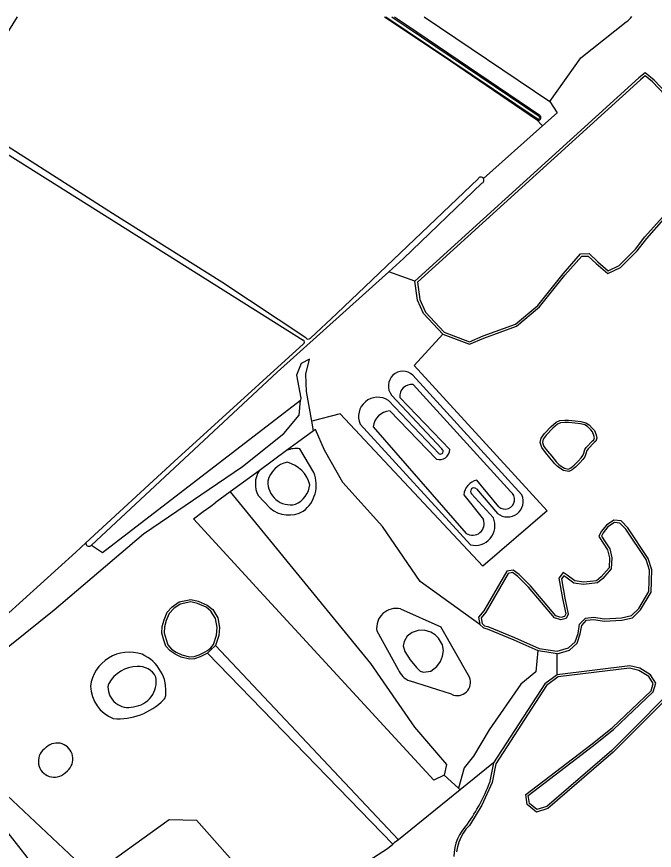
# Model space of a CAD drawing. Extents: x 136000 to 141000, y 400494 to 402006.
# Drawn here: x 140142.7 to 140414.5, y 401644.7 to 402000 of the extents above; entities that cross this region are included whole.
import ezdxf

# ---------------------------------------------------------------- set-up
doc = ezdxf.new("R2010")
doc.units = 0
for name, color, linetype in [('gg-afsc-hekwerk', 7, 'Continuous'), ('gg-knt-bronhoudergrens', 7, 'Continuous'), ('gg-knt-onverhard', 7, 'Continuous'), ('gg-kntw-bovenkant insteek waterloop', 7, 'Continuous'), ('gg-kntw-waterlijn', 7, 'Continuous'), ('gt-grn-groengrens', 7, 'Continuous')]:
    doc.layers.add(name, color=color, linetype=linetype)

msp = doc.modelspace()

# ---------------------------------------------------------------- linework, layer by layer
at = {"layer": 'gg-afsc-hekwerk'}
msp.add_line((140373.11, 401719.6), (140373.09, 401728.55), dxfattribs=at)
at = {"layer": 'gg-knt-bronhoudergrens'}
for p, q in [((140316.37, 402000), (140369.95, 401963.88)), ((140364.21, 401956.14), (140366.86, 401953.52)), ((140341.68, 401930.98), (140366.86, 401953.52)), ((140331.74, 401670.53), (140305.37, 401649.28)), ((140331.01, 401671.2), (140331.74, 401670.53))]:
    msp.add_line(p, q, dxfattribs=at)
for points in [[(140369.95, 401963.88), (140383.17, 401982.43), (140402.45, 401997.73)], [(140096.63, 401708.06), (140120.01, 401716.42), (140120.76, 401716.9), (140158.69, 401747.21), (140196.75, 401779.55), (140238.89, 401808.26), (140256.59, 401822.42), (140263.16, 401830.25), (140263.69, 401836.52)], [(140340.17, 401740.93), (140314.74, 401759.28), (140298.66, 401782.72), (140281.66, 401801.56), (140273.86, 401815.34), (140270.03, 401824.1), (140269.21, 401823.5)], [(139999.99, 401775.71), (139999.67, 401772.66), (139999.14, 401767.64), (140000.99, 401763.14), (140035.12, 401736.41), (140039.62, 401726.89), (140045.97, 401708.9), (140051.79, 401706.52), (140059.99, 401706.78), (140086.98, 401714.72), (140113.17, 401724.51), (140130.11, 401737.74), (140167.92, 401771.84), (140172.14, 401775.83)], [(140364.83, 401729.92), (140363.97, 401720.76), (140357.56, 401715.62), (140344.06, 401696.04), (140337.45, 401684.93), (140333.48, 401679.9), (140331.01, 401671.2)], [(140102.19, 401702.28), (140174.74, 401634.11), (140207.74, 401657.89), (140219.37, 401657.56), (140255.75, 401616.57), (140300.77, 401645.57), (140303.06, 401647.41)], [(140171.3, 401594.8), (140175.73, 401597.38), (140147.13, 401641.8), (140136.52, 401655.47), (140130.59, 401661.58), (140117.46, 401672.73), (140113.77, 401675.07)]]:
    msp.add_lwpolyline(points, dxfattribs=at)
msp.add_arc((140393.18, 402010.48), 15.76, 306.042, 318.3387, dxfattribs=at)
at = {"layer": 'gg-knt-onverhard'}
for p, q in [((140269.21, 401823.5), (140268.45, 401827.7)), ((140246, 401806.5), (140233.72, 401797.51)), ((140324.92, 401676.76), (140331.01, 401671.2))]:
    msp.add_line(p, q, dxfattribs=at)
for points in [[(140268.45, 401827.7), (140266.18, 401840.3), (140265.97, 401847.71), (140267.56, 401854.06), (140263.92, 401852.25), (140262.03, 401847.18), (140263.77, 401837.42), (140263.69, 401836.52)], [(140269.21, 401823.5), (140262.46, 401818.56), (140257.74, 401815.1)]]:
    msp.add_lwpolyline(points, dxfattribs=at)
at = {"layer": 'gg-kntw-bovenkant insteek waterloop'}
for p, q in [((140117.42, 401958.72), (140143.11, 402000)), ((140119.92, 401953.26), (140264.83, 401862.14)), ((140311.55, 401847.26), (140358.02, 401796.2)), ((140269.39, 401805.71), (140263.37, 401815.85)), ((140257.74, 401815.1), (140246, 401806.5)), ((140233.72, 401797.51), (140227.36, 401792.85)), ((140245.66, 401795.98), (140250.67, 401790.59)), ((140225.46, 401791.45), (140227.36, 401792.85)), ((140174.21, 401774.52), (140174.56, 401774.85)), ((140306.26, 401747.62), (140323.55, 401740.03)), ((140296.2, 401738.29), (140305.33, 401721.76)), ((140335.66, 401718.56), (140323.55, 401740.03)), ((140227.44, 401732.01), (140305.37, 401649.28)), ((140223.99, 401728.75), (140303.06, 401647.41)), ((140328.08, 401711.24), (140310.15, 401716.94)), ((140154.42, 401687.9), (140155.42, 401688.78)), ((140345.94, 401681.98), (140344.28, 401673.51)), ((140163.33, 401677.73), (140164.33, 401678.6))]:
    msp.add_line(p, q, dxfattribs=at)
for points in [[(140299.45, 402000), (140324.53, 401983.35), (140364.21, 401956.14)], [(140303.68, 402000), (140308.9, 401996.47), (140365.65, 401958)], [(140451.64, 401933.8), (140414.41, 401972.99), (140410.57, 401976.01), (140407.91, 401973.89), (140312.45, 401887.27)], [(140265.89, 401863.11), (140230.2, 401886.85), (140183.53, 401916.07), (140121.56, 401955.55)], [(140339.34, 401930.89), (140279.09, 401873.58), (140267.88, 401862.99)], [(140301.36, 401891.29), (140307.62, 401896.92), (140341, 401929.03)], [(140324.37, 401864.69), (140335.65, 401860.38), (140341.86, 401863.02), (140355.79, 401868.1), (140365.57, 401876.29), (140376.33, 401889.8), (140383.52, 401897.92), (140386.28, 401898), (140389.71, 401894.76), (140394.72, 401890.59), (140400.03, 401893.13), (140407.23, 401900.2), (140411.23, 401905.5), (140418.53, 401913.75)], [(140174.56, 401774.85), (140253.79, 401848.52), (140301.36, 401891.29)], [(140324.37, 401864.69), (140316.13, 401873.52), (140313.52, 401879.15), (140312.45, 401887.27)], [(140264.9, 401860.55), (140209.89, 401810.42), (140172.14, 401775.83)], [(140372.03, 401809.47), (140369.95, 401812.02), (140368.16, 401814.3), (140366.56, 401816.42), (140365.82, 401818.51), (140366.23, 401820.39), (140367.6, 401822.33), (140370.55, 401825.3), (140372.62, 401827.19), (140374.21, 401827.94), (140376.3, 401828.11), (140377.96, 401828.1), (140380.72, 401827.76), (140383.17, 401827.5), (140385.28, 401826.95), (140386.64, 401826.1), (140388.1, 401824.57), (140388.98, 401823.59), (140389.73, 401821.79), (140389.95, 401820.42), (140389.51, 401819.12), (140388.83, 401818.52), (140386.22, 401815.81), (140385.73, 401815.15), (140385.35, 401813.67), (140384.88, 401812.44), (140384.06, 401811.36), (140382.68, 401809.85), (140380.91, 401808.07), (140379.47, 401806.96), (140378, 401806.17), (140375.73, 401806.62), (140374.16, 401807.65), (140373.11, 401808.4), (140372.03, 401809.47)], [(140233.72, 401797.51), (140293.53, 401724.35), (140312.23, 401697.18), (140325.96, 401681.39), (140324.92, 401676.76)], [(140218.02, 401785.96), (140222.23, 401789.09), (140225.46, 401791.45)], [(140324.92, 401676.76), (140320.43, 401674.64), (140248.06, 401753.36), (140218.02, 401785.96)], [(140373.09, 401728.55), (140378.37, 401730.1), (140381.64, 401732.96), (140382.93, 401736.94), (140383.56, 401740.6), (140385.6, 401742.76), (140388.7, 401743.07), (140393.08, 401742.42), (140400.61, 401742.77), (140405.2, 401743.88), (140408.62, 401747.21), (140413.14, 401754.76), (140413.41, 401764.22), (140411.9, 401769.12), (140403.15, 401782.23), (140400.3, 401785.2), (140397.24, 401785.45), (140394.06, 401783.29), (140391.75, 401780.56), (140390.88, 401778.51), (140392.65, 401775.64), (140394.58, 401772.87), (140395.39, 401769.35), (140395.16, 401765.06), (140391.82, 401761.28), (140389.84, 401759.65), (140384.36, 401759.01), (140380.58, 401759.61), (140377.34, 401761.96), (140375.62, 401763.12), (140373.79, 401760.7), (140375.39, 401752.05), (140376.69, 401745.55), (140376.16, 401744.33), (140374.63, 401743.95), (140372.56, 401744.71), (140361.64, 401757.51), (140356.91, 401762.23), (140354.26, 401764.14), (140351.59, 401763.68), (140341.81, 401746.83), (140339.57, 401744.16), (140340.17, 401740.93)], [(140223.99, 401728.75), (140223.42, 401728.45), (140220.85, 401727.14), (140218.49, 401726.34), (140216.32, 401726.18), (140212.78, 401727.09), (140210.19, 401728.34), (140208.05, 401729.69), (140206.31, 401731.74), (140205.41, 401734.29), (140204.56, 401737.32), (140204.68, 401740.19), (140205.51, 401743.03), (140206.9, 401746.18), (140208.99, 401748.5), (140212.02, 401750.59), (140216.91, 401751.66), (140220.11, 401750.95), (140223.94, 401749.17), (140226.27, 401747.35), (140228.44, 401743.86), (140229.09, 401739.77), (140228.85, 401736.26), (140227.44, 401732.01)], [(140340.17, 401740.93), (140341.66, 401739.53), (140343.27, 401739.14), (140354.54, 401734.46), (140364.83, 401729.92)], [(140373.09, 401728.55), (140365.09, 401729.81), (140364.83, 401729.92)], [(140428.8, 401719.85), (140396.3, 401687.3), (140368.62, 401663.46), (140364.43, 401662.14), (140361.25, 401664.75), (140360.76, 401668.08), (140387.99, 401688.93), (140397.09, 401696.2), (140414, 401712.24), (140415.13, 401715.99), (140412.9, 401719.58), (140408.31, 401722.32), (140404.03, 401723.43), (140373.11, 401719.6)], [(140373.11, 401719.6), (140367.78, 401715.64), (140345.94, 401681.98)], [(140305.37, 401649.28), (140303.65, 401647.88), (140303.06, 401647.41)]]:
    msp.add_lwpolyline(points, dxfattribs=at)
for centre, radius, start, end in [((140364.96, 401957.04), 1.18, 230.1738, 54.5287), ((140340.54, 401930.28), 1.34, 31.2723, 152.9844), ((140340.54, 401930.28), 1.34, 290.0587, 31.2699), ((140264.45, 401861.32), 0.9, 300.3044, 64.7341), ((140266.94, 401864.05), 1.41, 221.8311, 311.6115), ((140307.33, 401842.68), 6.23, 47.34, 219.0989), ((140296.61, 401829.61), 8.21, 56.6357, 203.8153), ((140261.74, 401806.58), 9.41, 80.0104, 115.1722), ((140323.26, 401814.78), 1.19, 244.6992, 57.4591), ((140254.94, 401800.94), 10.52, 148.1064, 208.1264), ((140256.27, 401800.46), 14.12, 307.3389, 21.7938), ((140337.62, 401797.7), 1.52, 48.7046, 223.7468), ((140351.94, 401793.46), 6.67, 230.3765, 24.2241), ((140258.75, 401800.27), 12.6, 230.1445, 298.895), ((140338.13, 401783.11), 8.42, 255.9587, 22.9954), ((140173.49, 401775.66), 1.35, 172.9046, 302.1063), ((140304.43, 401739.51), 8.32, 77.286, 188.4145), ((140190.67, 401712.5), 16.69, 70.9185, 172.5721), ((140189.27, 401712.64), 17.07, 353.5185, 66.3172), ((140313.69, 401725.31), 9.09, 202.9602, 247.0754), ((140330.53, 401716.29), 5.61, 244.1563, 23.8519), ((140189.77, 401715.36), 15.66, 182.5627, 247.7396), ((140185.9, 401728.12), 27.33, 265.6629, 315.4678), ((140203.24, 401711.06), 3.01, 315.5101, 353.4826), ((140158.7, 401682.66), 6.77, 129.2676, 313.1736), ((140159.9, 401683.71), 6.76, 310.9332, 131.5079), ((140263.56, 401705.62), 86.88, 325.1432, 338.3028), ((140349.29, 401641.76), 20.27, 135.4819, 179.0933)]:
    msp.add_arc(centre, radius, start, end, dxfattribs=at)
at = {"layer": 'gg-kntw-waterlijn'}
for p, q in [((140300.03, 402000), (140364.49, 401956.55)), ((140302.66, 402000), (140365.37, 401957.59)), ((140311.65, 401843.23), (140353.24, 401797.6)), ((140323.9, 401815.78), (140302.5, 401838.75)), ((140305.96, 401837.78), (140327.29, 401815.5)), ((140301.13, 401836.46), (140322.76, 401813.7)), ((140301.68, 401831.97), (140321.62, 401811.38)), ((140289.11, 401826.29), (140336.09, 401774.94)), ((140294.63, 401825.2), (140334.33, 401779.81)), ((140348.14, 401791.16), (140338.81, 401802.51)), ((140338.63, 401798.85), (140347.68, 401788.32)), ((140333.23, 401796.19), (140341.65, 401785.76)), ((140336.52, 401796.65), (140345.88, 401786.4))]:
    msp.add_line(p, q, dxfattribs=at)
for points in [[(140450.95, 401933.07), (140413.74, 401972.24), (140410.57, 401974.74), (140408.55, 401973.13), (140313.51, 401886.88), (140314.49, 401879.43), (140316.97, 401874.09)], [(140316.97, 401874.09), (140324.95, 401865.54), (140335.64, 401861.46), (140341.5, 401863.95), (140355.28, 401868.98), (140364.85, 401876.99), (140375.56, 401890.44), (140383.06, 401898.91), (140386.67, 401899.01), (140390.38, 401895.51), (140394.87, 401891.76), (140399.45, 401893.96), (140406.47, 401900.86), (140410.45, 401906.13), (140417.95, 401914.6)], [(140377.84, 401807.22), (140378.92, 401807.8), (140380.24, 401808.82), (140381.96, 401810.54), (140383.29, 401812), (140383.99, 401812.93), (140384.4, 401813.97), (140384.81, 401815.59), (140385.45, 401816.45), (140388.14, 401819.25), (140388.65, 401819.7), (140388.93, 401820.51), (140388.76, 401821.51), (140388.12, 401823.05), (140387.37, 401823.89), (140386, 401825.32), (140384.88, 401826.02), (140382.99, 401826.52), (140380.61, 401826.77), (140377.9, 401827.1), (140376.34, 401827.11), (140374.47, 401826.96), (140373.18, 401826.35), (140371.24, 401824.58), (140368.37, 401821.69), (140367.16, 401819.98), (140366.86, 401818.58), (140367.45, 401816.9), (140368.95, 401814.91), (140370.73, 401812.65), (140372.77, 401810.14), (140373.76, 401809.17), (140374.74, 401808.46), (140376.12, 401807.56), (140377.84, 401807.22)], [(140399.84, 401784.23), (140397.51, 401784.43), (140394.73, 401782.54), (140392.61, 401780.03), (140392.01, 401778.6), (140393.49, 401776.19), (140395.51, 401773.28), (140396.39, 401769.44), (140396.14, 401764.66), (140392.52, 401760.56), (140390.25, 401758.69), (140384.34, 401758.01), (140380.19, 401758.66), (140376.77, 401761.14), (140375.85, 401761.76), (140374.85, 401760.45), (140376.38, 401752.24), (140377.73, 401745.44), (140376.88, 401743.48), (140374.58, 401742.9), (140371.97, 401743.86), (140360.9, 401756.83), (140356.26, 401761.47), (140354.02, 401763.08), (140352.22, 401762.77), (140342.63, 401746.25), (140340.64, 401743.87), (140341.09, 401741.44), (140342.15, 401740.43), (140343.58, 401740.09), (140354.93, 401735.38), (140365.38, 401730.78), (140373.02, 401729.57), (140377.88, 401731), (140380.77, 401733.53), (140381.96, 401737.18), (140382.62, 401741.06), (140385.13, 401743.71), (140388.73, 401744.07), (140393.13, 401743.43), (140400.47, 401743.76), (140404.7, 401744.78), (140407.83, 401747.84), (140412.14, 401755.05), (140412.4, 401764.09), (140410.98, 401768.69), (140402.37, 401781.6), (140399.84, 401784.23)], [(140226.55, 401732.48), (140227.87, 401736.45), (140228.09, 401739.73), (140227.49, 401743.51), (140225.52, 401746.67), (140223.42, 401748.31), (140219.79, 401750), (140216.91, 401750.63), (140212.42, 401749.66), (140209.66, 401747.74), (140207.75, 401745.63), (140206.45, 401742.69), (140205.67, 401740.03), (140205.57, 401737.43), (140206.36, 401734.59), (140207.19, 401732.25), (140208.72, 401730.46), (140210.68, 401729.22), (140213.12, 401728.03), (140216.41, 401727.19), (140218.29, 401727.33), (140220.46, 401728.06), (140222.97, 401729.34), (140224.02, 401729.91), (140224.8, 401730.53), (140225.47, 401731.07), (140226.55, 401732.48)], [(140323.34, 401725.2), (140324.22, 401727.51), (140324.6, 401729.84), (140324.26, 401732.25), (140322.48, 401735.15), (140321.1, 401736.54), (140319.28, 401737.65), (140316.44, 401738.51), (140313.89, 401738.39), (140311.32, 401737.61), (140309.18, 401735.98), (140307.81, 401733.71), (140307.42, 401731.91), (140308.2, 401729.42), (140310.4, 401725.95), (140313.13, 401722.68), (140314.74, 401721.16), (140316.05, 401720.61), (140319.17, 401721.15), (140321.75, 401723.05), (140323.34, 401725.2)], [(140223.99, 401728.75), (140225.31, 401730), (140227.44, 401732.01)], [(140429.31, 401718.95), (140396.98, 401686.57), (140369.12, 401662.56), (140364.21, 401661.03), (140360.32, 401664.22), (140359.69, 401668.51), (140387.38, 401689.72), (140396.44, 401696.96), (140413.12, 401712.78), (140414.04, 401715.85), (140412.18, 401718.84), (140407.92, 401721.39), (140403.96, 401722.42), (140373.49, 401718.64), (140368.52, 401714.94), (140346.88, 401681.6), (140345.33, 401673.69), (140340.95, 401663.99), (140335.65, 401655.37)], [(140335.65, 401655.37), (140334.17, 401653.7), (140332.97, 401651.99), (140331.96, 401650.16), (140331.15, 401648.22), (140330.55, 401646.22), (140330.18, 401644.16)]]:
    msp.add_lwpolyline(points, dxfattribs=at)
for centre, radius, start, end in [((140364.93, 401957.07), 0.679, 230.0725, 49.2467), ((140310.91, 401838.29), 4.98, 81.5774, 185.9323), ((140302.31, 401824.26), 7.74, 94.7223, 173.0216), ((140322.82, 401815.69), 4.47, 254.4144, 357.5562), ((140259.78, 401799.97), 10.26, 99.1379, 168.3364), ((140254.65, 401797.11), 13.45, 14.7326, 74.9371), ((140259.44, 401801.71), 9.72, 178.0399, 282.1815), ((140340.28, 401795.59), 7.07, 101.961, 175.0927), ((140257.55, 401801.58), 10.16, 292.8154, 354.0515), ((140350.82, 401794.27), 4.11, 229.2442, 53.9265), ((140337.03, 401783.97), 4.95, 237.0013, 21.2142), ((140194.74, 401714.89), 8.2, 26.9366, 94.9421), ((140194.22, 401709.09), 13.97, 90.7765, 151.2014), ((140191.48, 401716.65), 10.74, 275.5502, 10.4755), ((140190.19, 401714.22), 8.58, 178.3896, 285.7849), ((140184.6, 401714.38), 3, 151.1951, 178.3873)]:
    msp.add_arc(centre, radius, start, end, dxfattribs=at)
at = {"layer": 'gt-grn-groengrens'}
for p, q in [((140312.45, 401887.27), (140301.36, 401891.29)), ((140373.11, 401719.6), (140373.09, 401728.55)), ((140345.94, 401681.98), (140331.74, 401670.53))]:
    msp.add_line(p, q, dxfattribs=at)
for points in [[(140369.95, 401963.88), (140373.05, 401959.06), (140366.86, 401953.52)], [(140324.37, 401864.69), (140312.14, 401851.37), (140368.84, 401789.41), (140341.44, 401765.85), (140280.52, 401830.78), (140268.45, 401827.7)], [(140174.56, 401774.85), (140179.29, 401771.71), (140263.69, 401836.52)]]:
    msp.add_lwpolyline(points, dxfattribs=at)

doc.saveas('drawing.dxf')
